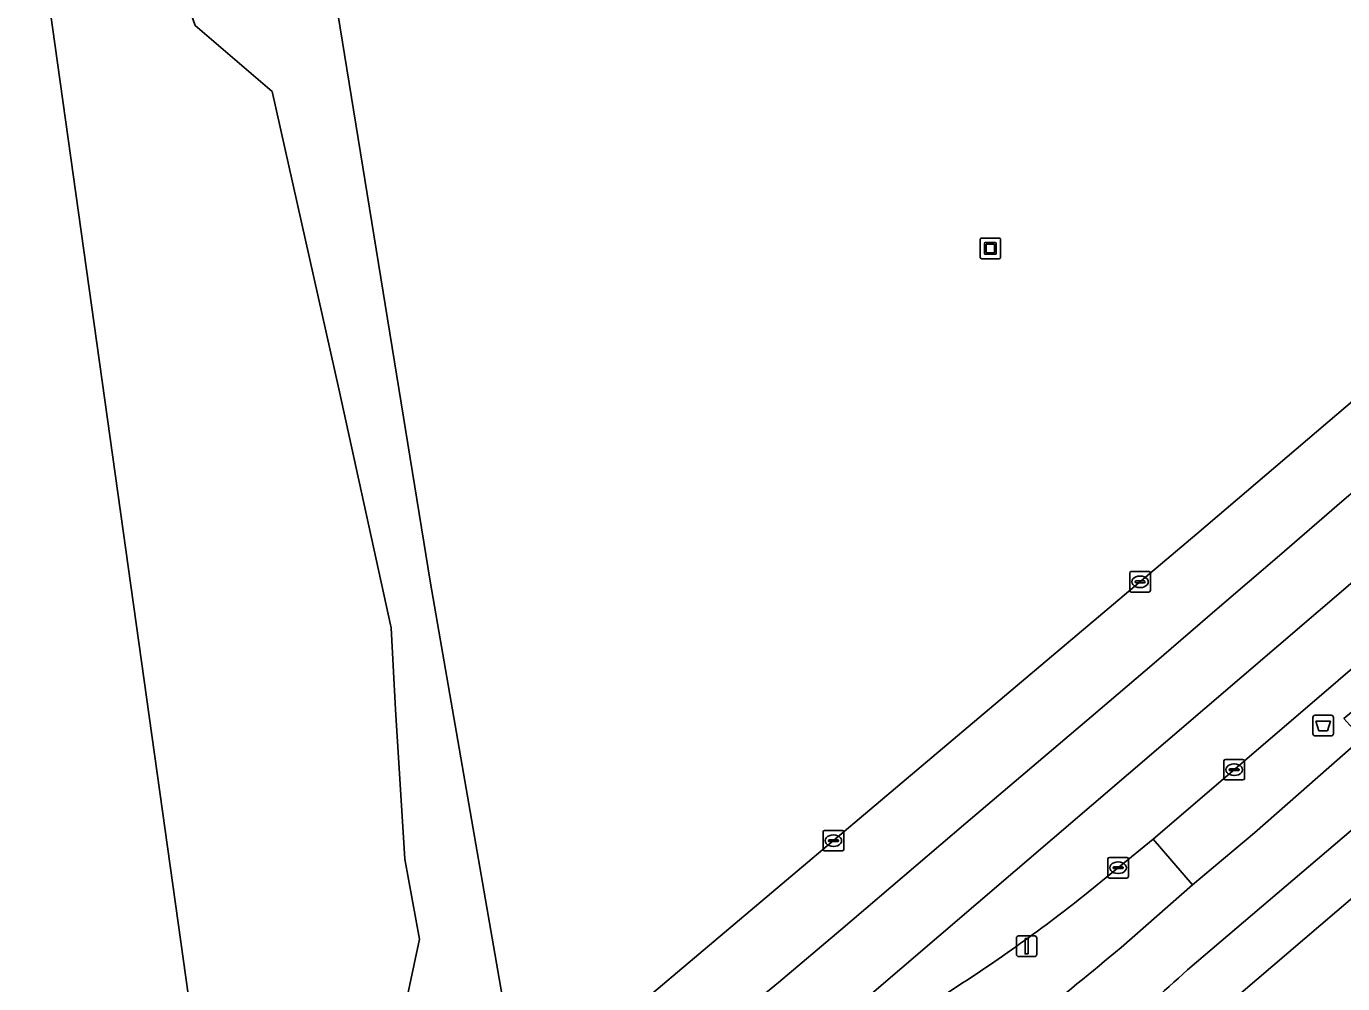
# Model space of a CAD drawing. Extents: x 159053 to 160042, y 380449 to 381423.
# Drawn here: x 159052.5 to 159116.5, y 381158.5 to 381205.1 of the extents above; entities that cross this region are included whole.
import ezdxf

# ---------------------------------------------------------------- set-up
doc = ezdxf.new("R2010")
doc.units = 0
for name, color, linetype in [('IMGEO_Afvalbak', 7, 'Continuous'), ('IMGEO_Berm_groen', 7, 'Continuous'), ('IMGEO_Damwand', 7, 'Continuous'), ('IMGEO_Fietspad_gesloten', 7, 'Continuous'), ('IMGEO_Groenvoorziening', 7, 'Continuous'), ('IMGEO_Kolk', 7, 'Continuous'), ('IMGEO_Kunstobject', 7, 'Continuous'), ('IMGEO_Lichtmast', 7, 'Continuous'), ('IMGEO_Oever', 7, 'Continuous'), ('IMGEO_OVBaan_gesloten', 7, 'Continuous'), ('IMGEO_Rijbaan_regionaal_gesloten', 7, 'Continuous'), ('IMGEO_Voetpad_open', 7, 'Continuous'), ('IMGEO_Waterloop', 7, 'Continuous')]:
    doc.layers.add(name, color=color, linetype=linetype)

msp = doc.modelspace()

# ---------------------------------------------------------------- linework, layer by layer
at = {"layer": 'IMGEO_Afvalbak'}
for p, q in [((159115.084, 381170.671), (159115.084, 381171.471)), ((159115.084, 381171.471), (159115.084, 381170.671)), ((159115.184, 381171.571), (159115.974, 381171.571)), ((159115.974, 381171.571), (159115.184, 381171.571)), ((159116.074, 381171.471), (159116.074, 381170.671)), ((159116.074, 381170.671), (159116.074, 381171.471)), ((159115.974, 381170.571), (159115.184, 381170.571)), ((159115.184, 381170.571), (159115.974, 381170.571))]:
    msp.add_line(p, q, dxfattribs=at)
msp.add_lwpolyline([(159115.227, 381171.285), (159115.931, 381171.285), (159115.782, 381170.815), (159115.376, 381170.815), (159115.227, 381171.285)], dxfattribs=at)
for centre, start, end in [((159115.184, 381171.471), 90, 180), ((159115.184, 381171.471), 90, 180), ((159115.974, 381171.471), 0, 90), ((159115.974, 381171.471), 360, 90), ((159115.184, 381170.671), 180, 270), ((159115.184, 381170.671), 180, 270), ((159115.974, 381170.671), 270, 0), ((159115.974, 381170.671), 270, 0)]:
    msp.add_arc(centre, 0.1, start, end, dxfattribs=at)
at = {"layer": 'IMGEO_Berm_groen'}
for points in [[(159067.683, 381207.534), (159068.006, 381205.749), (159067.649, 381205.712), (159072.161, 381177.995), (159076.23, 381154.565), (159076.846, 381155.047), (159077.383, 381157.182), (159077.742, 381157.092), (159077.174, 381154.834), (159077.912, 381153.94), (159078.121, 381154.104), (159079.399, 381155.036), (159109.432, 381180.391), (159137.659, 381204.458), (159189.014, 381248.453)], [(159105.75, 381160.281), (159109.222, 381163.321), (159107.317, 381165.55), (159103.97, 381162.819)]]:
    msp.add_lwpolyline(points, dxfattribs=at)
for centre, radius, start, end in [((159055.32, 381224.155), 78.288, 302.30577, 308.42023), ((159001.683, 381283.691), 161.431, 306.17783, 310.13951)]:
    msp.add_arc(centre, radius, start, end, dxfattribs=at)
at = {"layer": 'IMGEO_Damwand'}
msp.add_lwpolyline([(159064.463, 381201.908), (159060.716, 381205.126), (159060.141, 381206.754)], dxfattribs=at)
at = {"layer": 'IMGEO_Fietspad_gesloten'}
for points in [[(159203.02, 381243.648), (159199.551, 381240.945), (159193.266, 381235.559), (159189.61, 381232.226), (159160.659, 381207.528), (159154.961, 381202.667), (159151.57, 381199.758), (159129.142, 381180.518), (159127.177, 381178.813), (159126.193, 381177.959), (159120.101, 381172.671), (159117.461, 381170.437), (159112.235, 381165.849), (159109.222, 381163.321), (159105.75, 381160.281)], [(159108.979, 381159.184), (159130.347, 381177.389), (159158.844, 381201.787)]]:
    msp.add_lwpolyline(points, dxfattribs=at)
for centre, radius, start, end in [((159001.683, 381283.691), 161.431, 306.17783, 310.13951), ((159045.988, 381227.928), 93.239, 306.62375, 312.4992)]:
    msp.add_arc(centre, radius, start, end, dxfattribs=at)
at = {"layer": 'IMGEO_Groenvoorziening'}
msp.add_lwpolyline([(159172.151, 381181.759), (159168.702, 381185.792), (159158.254, 381197.977), (159147.691, 381188.91), (159105.47, 381152.828)], dxfattribs=at)
at = {"layer": 'IMGEO_Kolk'}
for p, q in [((159106.172, 381177.638), (159106.172, 381178.49)), ((159106.247, 381178.564), (159107.099, 381178.564)), ((159107.173, 381178.49), (159107.173, 381177.638)), ((159106.431, 381178.058), (159106.431, 381178.07)), ((159106.869, 381178.021), (159106.471, 381178.021)), ((159106.474, 381178.107), (159106.872, 381178.107)), ((159106.66, 381178.344), (159106.685, 381178.344)), ((159106.915, 381178.07), (159106.915, 381178.058)), ((159107.099, 381177.564), (159106.247, 381177.564)), ((159106.683, 381177.784), (159106.658, 381177.784)), ((159110.75, 381168.498), (159110.75, 381169.35)), ((159110.825, 381169.424), (159111.677, 381169.424)), ((159111.009, 381168.918), (159111.009, 381168.93)), ((159111.052, 381168.967), (159111.45, 381168.967)), ((159111.238, 381169.204), (159111.263, 381169.204)), ((159111.493, 381168.93), (159111.493, 381168.918)), ((159111.751, 381169.35), (159111.751, 381168.498)), ((159111.677, 381168.424), (159110.825, 381168.424)), ((159111.447, 381168.881), (159111.049, 381168.881)), ((159111.261, 381168.644), (159111.236, 381168.644)), ((159091.256, 381165.045), (159091.256, 381165.897)), ((159091.331, 381165.971), (159092.183, 381165.971)), ((159091.744, 381165.751), (159091.769, 381165.751)), ((159092.257, 381165.897), (159092.257, 381165.045)), ((159091.515, 381165.465), (159091.515, 381165.477)), ((159091.953, 381165.428), (159091.555, 381165.428)), ((159091.558, 381165.514), (159091.956, 381165.514)), ((159091.767, 381165.191), (159091.742, 381165.191)), ((159091.999, 381165.477), (159091.999, 381165.465)), ((159092.183, 381164.971), (159091.331, 381164.971)), ((159105.106, 381163.729), (159105.106, 381164.581)), ((159105.181, 381164.655), (159106.033, 381164.655)), ((159105.594, 381164.435), (159105.619, 381164.435)), ((159106.107, 381164.581), (159106.107, 381163.729)), ((159105.365, 381164.149), (159105.365, 381164.161)), ((159105.803, 381164.112), (159105.405, 381164.112)), ((159105.408, 381164.198), (159105.806, 381164.198)), ((159105.617, 381163.875), (159105.592, 381163.875)), ((159105.849, 381164.161), (159105.849, 381164.149)), ((159106.033, 381163.655), (159105.181, 381163.655))]:
    msp.add_line(p, q, dxfattribs=at)
for points in [[(159106.172, 381177.638), (159106.172, 381178.49)], [(159106.247, 381178.564), (159107.099, 381178.564)], [(159107.173, 381178.49), (159107.173, 381177.638)], [(159107.099, 381177.564), (159106.247, 381177.564)], [(159110.75, 381168.498), (159110.75, 381169.35)], [(159110.825, 381169.424), (159111.677, 381169.424)], [(159111.751, 381169.35), (159111.751, 381168.498)], [(159111.677, 381168.424), (159110.825, 381168.424)], [(159091.256, 381165.045), (159091.256, 381165.897)], [(159091.331, 381165.971), (159092.183, 381165.971)], [(159092.257, 381165.897), (159092.257, 381165.045)], [(159092.183, 381164.971), (159091.331, 381164.971)], [(159105.106, 381163.729), (159105.106, 381164.581)], [(159105.181, 381164.655), (159106.033, 381164.655)], [(159106.107, 381164.581), (159106.107, 381163.729)], [(159106.033, 381163.655), (159105.181, 381163.655)]]:
    msp.add_lwpolyline(points, dxfattribs=at)
for centre, radius, start, end in [((159106.249, 381178.488), 0.0765, 91.55205, 178.44795), ((159106.249, 381178.488), 0.0765, 91.55205, 178.44795), ((159107.097, 381178.488), 0.0765, 1.55205, 88.44795), ((159107.097, 381178.488), 0.0765, 1.55205, 88.44795), ((159106.471, 381178.067), 0.0403, 85.87752, 175.75265), ((159106.468, 381178.057), 0.0366, 178.93798, 274.71019), ((159106.872, 381178.064), 0.043, 264.86636, 352.45326), ((159106.876, 381178.069), 0.0386, 1.73085, 96.63898), ((159106.249, 381177.64), 0.0765, 181.55205, 268.44795), ((159106.249, 381177.64), 0.0765, 181.55205, 268.44795), ((159107.097, 381177.64), 0.0765, 271.55205, 358.44795), ((159107.097, 381177.64), 0.0765, 271.55205, 358.44795), ((159110.827, 381169.348), 0.0765, 91.55205, 178.44795), ((159110.827, 381169.348), 0.0765, 91.55205, 178.44795), ((159111.049, 381168.927), 0.0403, 85.87752, 175.75265), ((159111.046, 381168.917), 0.0366, 178.93798, 274.71019), ((159111.45, 381168.924), 0.043, 264.86636, 352.45326), ((159111.454, 381168.929), 0.0386, 1.73085, 96.63898), ((159111.675, 381169.348), 0.0765, 1.55205, 88.44795), ((159111.675, 381169.348), 0.0765, 1.55205, 88.44795), ((159110.827, 381168.5), 0.0765, 181.55205, 268.44795), ((159110.827, 381168.5), 0.0765, 181.55205, 268.44795), ((159111.675, 381168.5), 0.0765, 271.55205, 358.44795), ((159111.675, 381168.5), 0.0765, 271.55205, 358.44795), ((159091.333, 381165.895), 0.0765, 91.55205, 178.44795), ((159091.333, 381165.895), 0.0765, 91.55205, 178.44795), ((159092.181, 381165.895), 0.0765, 1.55205, 88.44795), ((159092.181, 381165.895), 0.0765, 1.55205, 88.44795), ((159091.333, 381165.047), 0.0765, 181.55205, 268.44795), ((159091.333, 381165.047), 0.0765, 181.55205, 268.44795), ((159091.555, 381165.474), 0.0403, 85.87752, 175.75265), ((159091.552, 381165.464), 0.0366, 178.93798, 274.71019), ((159091.956, 381165.471), 0.043, 264.86636, 352.45326), ((159091.96, 381165.476), 0.0386, 1.73085, 96.63898), ((159092.181, 381165.047), 0.0765, 271.55205, 358.44795), ((159092.181, 381165.047), 0.0765, 271.55205, 358.44795), ((159105.183, 381164.579), 0.0765, 91.55205, 178.44795), ((159105.183, 381164.579), 0.0765, 91.55205, 178.44795), ((159106.031, 381164.579), 0.0765, 1.55205, 88.44795), ((159106.031, 381164.579), 0.0765, 1.55205, 88.44795), ((159105.405, 381164.158), 0.0403, 85.87752, 175.75265), ((159105.402, 381164.148), 0.0366, 178.93798, 274.71019), ((159105.806, 381164.155), 0.043, 264.86636, 352.45326), ((159105.81, 381164.16), 0.0386, 1.73085, 96.63898), ((159105.183, 381163.731), 0.0765, 181.55205, 268.44795), ((159105.183, 381163.731), 0.0765, 181.55205, 268.44795), ((159106.031, 381163.731), 0.0765, 271.55205, 358.44795), ((159106.031, 381163.731), 0.0765, 271.55205, 358.44795)]:
    msp.add_arc(centre, radius, start, end, dxfattribs=at)
for centre, major_axis, ratio, start_param, end_param in [((159106.659, 381178.064), (-0.387, 0.002), 0.722429, 4.712389, 7.853982), ((159106.684, 381178.064), (-0.39, 0.002), 0.717154, 1.570796, 4.712389), ((159111.237, 381168.924), (-0.387, 0.002), 0.722429, 4.712389, 7.853982), ((159111.262, 381168.924), (-0.39, 0.002), 0.717154, 1.570796, 4.712389), ((159091.743, 381165.471), (-0.387, 0.002), 0.722429, 4.712389, 7.853982), ((159091.768, 381165.471), (-0.39, 0.002), 0.717154, 1.570796, 4.712389), ((159105.593, 381164.155), (-0.387, 0.002), 0.722429, 4.712389, 7.853982), ((159105.618, 381164.155), (-0.39, 0.002), 0.717154, 1.570796, 4.712389)]:
    msp.add_ellipse(centre, major_axis=major_axis, ratio=ratio, start_param=start_param, end_param=end_param, dxfattribs=at)
at = {"layer": 'IMGEO_Kunstobject'}
for p, q in [((159098.89, 381194.696), (159098.89, 381193.855)), ((159098.89, 381194.696), (159098.89, 381193.855)), ((159099.806, 381194.78), (159098.965, 381194.78)), ((159099.806, 381194.78), (159098.965, 381194.78)), ((159099.104, 381194.044), (159099.104, 381194.518)), ((159099.154, 381194.568), (159099.628, 381194.568)), ((159099.678, 381194.518), (159099.678, 381194.044)), ((159099.89, 381193.864), (159099.89, 381194.705)), ((159099.89, 381193.864), (159099.89, 381194.705)), ((159099.628, 381193.994), (159099.154, 381193.994)), ((159099.184, 381194.468), (159099.184, 381194.094)), ((159099.578, 381194.488), (159099.204, 381194.488)), ((159099.204, 381194.074), (159099.578, 381194.074)), ((159099.598, 381194.094), (159099.598, 381194.468)), ((159098.974, 381193.78), (159099.815, 381193.78)), ((159098.974, 381193.78), (159099.815, 381193.78))]:
    msp.add_line(p, q, dxfattribs=at)
for centre, radius, start, end in [((159098.968, 381194.702), 0.0779, 92.4484, 184.28452), ((159098.968, 381194.702), 0.0779, 92.4484, 184.28452), ((159099.154, 381194.518), 0.05, 90, 180), ((159099.628, 381194.518), 0.05, 360, 90), ((159099.812, 381194.702), 0.0779, 2.4484, 94.28452), ((159099.812, 381194.702), 0.0779, 2.4484, 94.28452), ((159098.968, 381193.858), 0.0779, 182.4484, 274.28452), ((159098.968, 381193.858), 0.0779, 182.4484, 274.28452), ((159099.154, 381194.044), 0.05, 180, 270), ((159099.204, 381194.468), 0.02, 90, 180), ((159099.204, 381194.094), 0.02, 180, 270), ((159099.578, 381194.468), 0.02, 360, 90), ((159099.578, 381194.094), 0.02, 270, 0), ((159099.628, 381194.044), 0.05, 270, 0), ((159099.812, 381193.858), 0.0779, 272.4484, 4.28452), ((159099.812, 381193.858), 0.0779, 272.4484, 4.28452)]:
    msp.add_arc(centre, radius, start, end, dxfattribs=at)
at = {"layer": 'IMGEO_Lichtmast'}
for p, q in [((159100.66, 381159.936), (159100.66, 381160.736)), ((159100.66, 381160.736), (159100.66, 381159.936)), ((159100.76, 381160.836), (159101.55, 381160.836)), ((159101.55, 381160.836), (159100.76, 381160.836)), ((159101.65, 381160.736), (159101.65, 381159.936)), ((159101.65, 381159.936), (159101.65, 381160.736)), ((159101.55, 381159.836), (159100.76, 381159.836)), ((159100.76, 381159.836), (159101.55, 381159.836))]:
    msp.add_line(p, q, dxfattribs=at)
msp.add_lwpolyline([(159101.08, 381160.711), (159101.23, 381160.711), (159101.23, 381159.961), (159101.08, 381159.961), (159101.08, 381160.711)], dxfattribs=at)
for centre, start, end in [((159100.76, 381160.736), 90, 180), ((159100.76, 381160.736), 90, 180), ((159101.55, 381160.736), 0, 90), ((159101.55, 381160.736), 360, 90), ((159100.76, 381159.936), 180, 270), ((159100.76, 381159.936), 180, 270), ((159101.55, 381159.936), 270, 0), ((159101.55, 381159.936), 270, 0)]:
    msp.add_arc(centre, 0.1, start, end, dxfattribs=at)
at = {"layer": 'IMGEO_Oever'}
msp.add_lwpolyline([(159061.265, 381216.06), (159058.75, 381215.523), (159060.141, 381206.754), (159060.716, 381205.126), (159064.463, 381201.908), (159067.708, 381187.452), (159070.254, 381175.83), (159070.459, 381171.846), (159070.911, 381164.567), (159071.63, 381160.676), (159070.631, 381156.049), (159068.252, 381151.132), (159068.463, 381148.605), (159071.531, 381150.963), (159076.23, 381154.565), (159072.161, 381177.995), (159067.649, 381205.712), (159067.427, 381207.021)], dxfattribs=at)
at = {"layer": 'IMGEO_OVBaan_gesloten'}
for points in [[(159125.306, 381180.977), (159144.985, 381197.81), (159142.906, 381200.205), (159089.567, 381154.567), (159090.156, 381153.792)], [(159103.97, 381162.819), (159107.317, 381165.55), (159125.306, 381180.977)]]:
    msp.add_lwpolyline(points, dxfattribs=at)
msp.add_arc((159055.32, 381224.155), 78.288, 302.30577, 308.42023, dxfattribs=at)
at = {"layer": 'IMGEO_Rijbaan_regionaal_gesloten'}
for points in [[(159137.659, 381204.458), (159109.432, 381180.391), (159079.399, 381155.036)], [(159089.567, 381154.567), (159142.906, 381200.205)], [(159085.962, 381156.016), (159089.082, 381158.571), (159092.125, 381161.127), (159098.204, 381166.328), (159104.298, 381171.494), (159107.354, 381174.114), (159110.422, 381176.754), (159113.451, 381179.348), (159116.495, 381181.964), (159119.531, 381184.564)], [(159119.531, 381184.564), (159116.495, 381181.964), (159113.451, 381179.348), (159110.422, 381176.754), (159107.354, 381174.114), (159104.298, 381171.494), (159098.204, 381166.328), (159092.125, 381161.127), (159089.082, 381158.571), (159085.962, 381156.016)]]:
    msp.add_lwpolyline(points, dxfattribs=at)
at = {"layer": 'IMGEO_Voetpad_open'}
for points in [[(159202.543, 381239.42), (159197.05, 381234.658), (159195.92, 381233.637), (159182.496, 381222.154), (159158.844, 381201.787), (159130.347, 381177.389), (159108.979, 381159.184)], [(159105.47, 381152.828), (159147.691, 381188.91)]]:
    msp.add_lwpolyline(points, dxfattribs=at)
msp.add_lwpolyline([(159126.193, 381177.959), (159127.177, 381178.813), (159125.306, 381180.977), (159107.317, 381165.55), (159109.222, 381163.321), (159112.235, 381165.849), (159117.461, 381170.437), (159116.591, 381171.408), (159119.288, 381173.648), (159120.101, 381172.671)], close=True, dxfattribs=at)
msp.add_arc((159045.988, 381227.928), 93.239, 306.62375, 312.4992, dxfattribs=at)
at = {"layer": 'IMGEO_Waterloop'}
for points in [[(159070.631, 381156.049), (159071.63, 381160.676), (159070.911, 381164.567), (159070.459, 381171.846), (159070.254, 381175.83), (159067.708, 381187.452), (159064.463, 381201.908), (159060.716, 381205.126), (159060.141, 381206.754), (159058.75, 381215.523), (159052.501, 381214.188)], [(159052.501, 381214.188), (159063.316, 381136.982), (159100.14, 381004.411), (159129.863, 380897.406), (159160.368, 380787.585)]]:
    msp.add_lwpolyline(points, dxfattribs=at)

doc.saveas('drawing.dxf')
